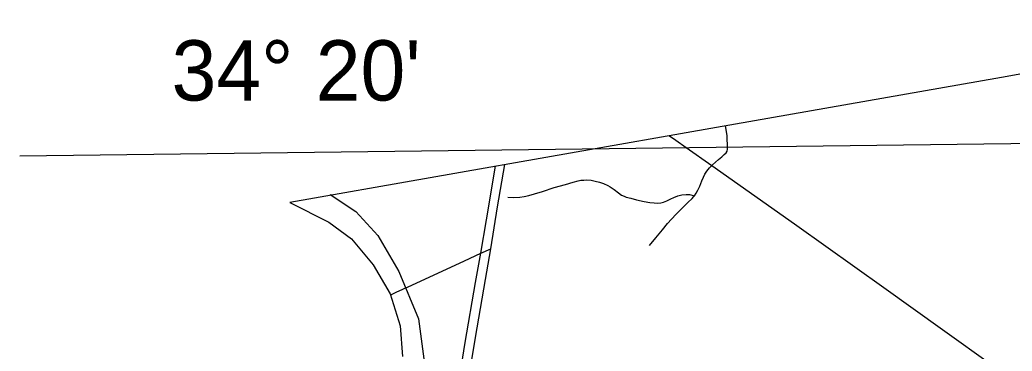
# Model space of a CAD drawing. Extents: x 2290055 to 2389491, y 66597 to 237875.
# Drawn here: x 2290055 to 2300763, y 211575 to 215148 of the extents above; entities that cross this region are included whole.
import ezdxf

# ---------------------------------------------------------------- set-up
doc = ezdxf.new("R2010")
doc.units = 0
for name, color, linetype in [('Exist Boundary Political CountyLine', 7, 'Continuous'), ('Exist Hydrographic River Shore', 7, 'Continuous'), ('Exist Road Non-System Type 51', 7, 'Continuous'), ('Exist Utilities Electrical Transmission Line', 7, 'Continuous'), ('Map Preparation Longitude Latitude Label', 7, 'Continuous'), ('Map Preparation Longitude Latitude Lines', 7, 'Continuous')]:
    doc.layers.add(name, color=color, linetype=linetype)

msp = doc.modelspace()

# ---------------------------------------------------------------- linework, layer by layer
at = {"layer": 'Exist Boundary Political CountyLine'}
for points in [[(2304090, 215148), (2300647, 214525), (2297510, 213977), (2292968, 213179)], [(2292968, 213179), (2293390, 212965), (2293634, 212788), (2293866, 212507), (2294050, 212195), (2294160, 211847), (2294184, 211516)]]:
    msp.add_lwpolyline(points, dxfattribs=at)
at = {"layer": 'Exist Hydrographic River Shore'}
msp.add_lwpolyline([(2293402, 213263), (2293679, 213082), (2293918, 212821), (2294144, 212435), (2294356, 211924), (2294423, 211439)], dxfattribs=at)
at = {"layer": 'Exist Road Non-System Type 51'}
for points in [[(2297692, 213777), (2297692, 213777), (2297692, 213807), (2297689, 213853), (2297686, 213896), (2297678, 213965), (2297670, 214005)], [(2297521, 213577), (2297528, 213584), (2297561, 213615), (2297595, 213642), (2297631, 213670), (2297657, 213695), (2297676, 213715), (2297686, 213733), (2297690, 213753), (2297692, 213777)], [(2297334, 213252), (2297352, 213278), (2297370, 213310), (2297392, 213356), (2297413, 213413), (2297431, 213453), (2297447, 213483), (2297469, 213516), (2297497, 213554), (2297521, 213577)], [(2295321, 213235), (2295387, 213233), (2295450, 213236), (2295497, 213244), (2295549, 213254), (2295609, 213271), (2295694, 213298), (2295822, 213339), (2295942, 213374), (2296027, 213399), (2296080, 213413), (2296108, 213419), (2296140, 213421), (2296175, 213422), (2296221, 213418), (2296263, 213409), (2296311, 213397), (2296353, 213383), (2296399, 213363), (2296424, 213348), (2296468, 213317), (2296515, 213282), (2296549, 213259), (2296575, 213245), (2296599, 213236), (2296649, 213224), (2296709, 213209), (2296791, 213189), (2296855, 213178), (2296901, 213174), (2296941, 213173), (2296971, 213176), (2296999, 213183), (2297035, 213197), (2297081, 213218), (2297113, 213234), (2297155, 213251), (2297199, 213261), (2297244, 213266), (2297283, 213263), (2297334, 213252)], [(2296849, 212716), (2296919, 212796), (2296990, 212883), (2297045, 212953), (2297132, 213048), (2297202, 213117), (2297265, 213177), (2297309, 213222), (2297325, 213240), (2297334, 213252)]]:
    msp.add_lwpolyline(points, dxfattribs=at)
at = {"layer": 'Exist Utilities Electrical Transmission Line'}
for p, q in [((2295028, 212632), (2295136, 212680)), ((2294188, 212244), (2294225, 212261)), ((2294057, 212183), (2294116, 212211)), ((2294116, 212211), (2294188, 212244))]:
    msp.add_line(p, q, dxfattribs=at)
for points in [[(2297064, 213899), (2297135, 213849), (2297245, 213771), (2297521, 213577)], [(2295028, 212632), (2295091, 212991), (2295188, 213569)], [(2295136, 212680), (2295211, 213132), (2295290, 213587)], [(2297521, 213577), (2297740, 213424), (2298439, 212930), (2299377, 212263), (2300010, 211808), (2300555, 211421), (2301214, 210954), (2301768, 210557), (2302026, 210376)], [(2294396, 208276), (2294542, 209137), (2294692, 210029), (2294839, 210923), (2294991, 211826), (2295081, 212347), (2295136, 212680)], [(2294225, 212261), (2294238, 212267), (2294852, 212550), (2295028, 212632)], [(2294304, 208309), (2294399, 208887), (2294515, 209597), (2294657, 210438), (2294780, 211174), (2294862, 211667), (2294973, 212316), (2295028, 212632)]]:
    msp.add_lwpolyline(points, dxfattribs=at)
at = {"layer": 'Map Preparation Longitude Latitude Lines'}
msp.add_lwpolyline([(2290055, 213683), (2301905, 213828), (2303347, 213843)], dxfattribs=at)

# ---------------------------------------------------------------- texts
at = {"layer": 'Map Preparation Longitude Latitude Label'}
msp.add_text("34° 20'", height=650, dxfattribs=at).set_placement((2291692, 214278))

doc.saveas('drawing.dxf')
